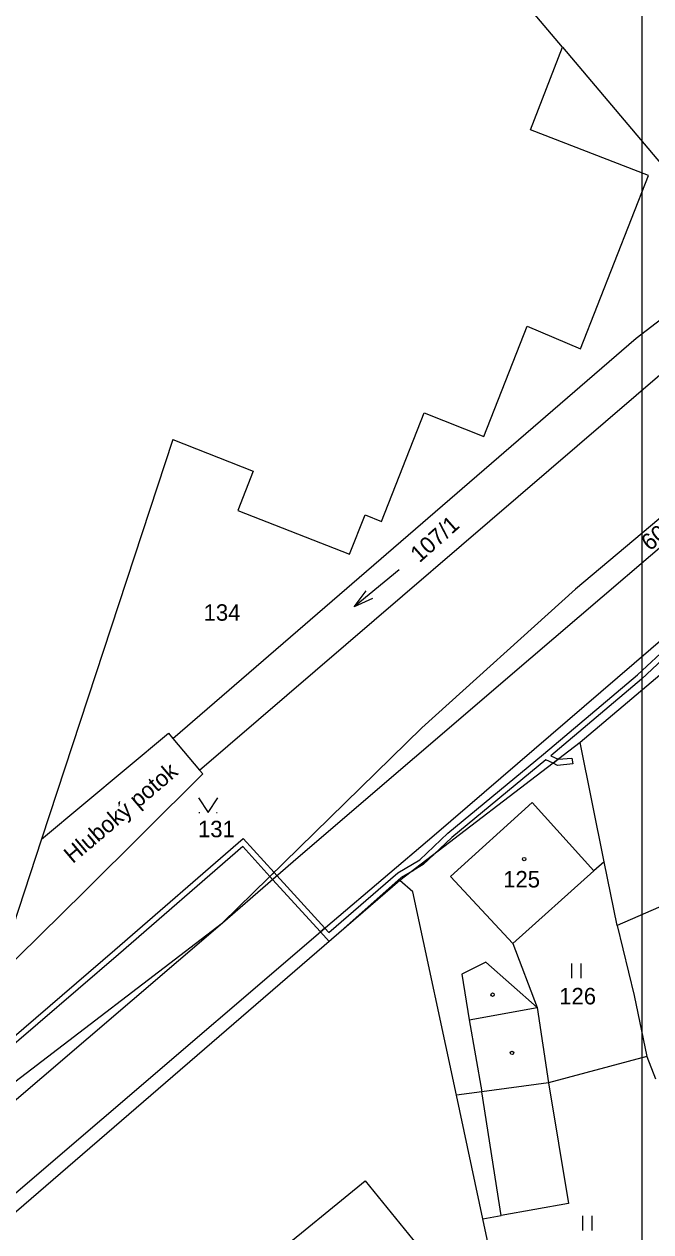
# Model space of a CAD drawing. Extents: x -670359 to -668019, y -978807 to -976674.
# Drawn here: x -670063.7 to -669999.1, y -977220.1 to -977095.5 of the extents above; entities that cross this region are included whole.
import ezdxf

# ---------------------------------------------------------------- set-up
doc = ezdxf.new("R2010")
doc.units = 0
for name, color, linetype in [('Hranice kat_území', 7, 'Continuous'), ('Hranice parcel', 7, 'Continuous'), ('ML1000', 7, 'Continuous'), ('Parcelní čísla', 7, 'Continuous'), ('Pop  PČ popisy', 7, 'Continuous'), ('Vnitřní kresba', 7, 'Continuous'), ('Věcná břemena k části', 7, 'Continuous'), ('Značky budov', 7, 'Continuous'), ('Značky kultur', 7, 'Continuous')]:
    doc.layers.add(name, color=color, linetype=linetype)

msp = doc.modelspace()

# ---------------------------------------------------------------- linework, layer by layer
at = {"layer": 'Hranice kat_území'}
for points in [[(-670008.23, -977097.9), (-670016.71, -977087.84)], [(-670011.51, -977106.44), (-670008.23, -977097.9)], [(-669999.35, -977111.15), (-670011.51, -977106.44)], [(-670006.38, -977129.04), (-669999.35, -977111.15)], [(-670016.32, -977138.09), (-670011.86, -977126.69)], [(-670011.86, -977126.69), (-670006.38, -977129.04)], [(-670026.89, -977146.84), (-670022.48, -977135.64)], [(-670022.48, -977135.64), (-670016.32, -977138.09)], [(-670048.41, -977138.39), (-670061.94, -977179.61)], [(-670048.41, -977138.39), (-670040.1, -977141.65)], [(-670040.1, -977141.65), (-670041.7, -977145.7)], [(-670041.7, -977145.7), (-670030.18, -977150.23)], [(-670030.18, -977150.23), (-670028.56, -977146.18)], [(-670028.56, -977146.18), (-670026.89, -977146.84)], [(-670061.94, -977179.61), (-670066.67, -977194.02)]]:
    msp.add_lwpolyline(points, dxfattribs=at)
at = {"layer": 'Hranice parcel'}
for points in [[(-670008.23, -977097.9), (-669988.78, -977120.94)], [(-670000.63, -977127.93), (-669995.94, -977124.31)], [(-669974.03, -977126.23), (-670006.9, -977153.84)], [(-670048.39, -977169.23), (-670000.63, -977127.93)], [(-670035.46, -977181.47), (-670011.48, -977160.92), (-669972.1, -977127.22)], [(-670104.59, -977250.52), (-670079.48, -977228.88), (-670031.98, -977188.17), (-670021.47, -977179.22), (-669995.68, -977157.04), (-669989.1, -977151.37), (-669968.95, -977134.02), (-669965.11, -977130.8)], [(-670045.65, -977172.49), (-669997.72, -977131.3)], [(-670006.9, -977153.84), (-670022.74, -977168.15)], [(-669993.77, -977158.95), (-670006.42, -977169.66)], [(-670022.74, -977168.15), (-670043.26, -977188.26)], [(-670061.94, -977179.61), (-670048.84, -977168.7)], [(-670048.84, -977168.7), (-670048.39, -977169.23)], [(-670006.42, -977169.66), (-670025, -977183.9)], [(-670003.93, -977181.96), (-670006.42, -977169.66)], [(-670045.31, -977172.9), (-670057.51, -977185.02)], [(-670045.65, -977172.49), (-670045.31, -977172.9)], [(-669982.85, -977179.94), (-670002.6, -977188.53)], [(-670043.26, -977188.26), (-670035.46, -977181.47)], [(-670004.99, -977182.91), (-670013.34, -977190.39)], [(-670003.93, -977181.96), (-670004.99, -977182.91)], [(-670002.6, -977188.53), (-670003.93, -977181.96)], [(-670025, -977183.9), (-670096.49, -977245.64)], [(-670023.65, -977185.06), (-670025, -977183.9)], [(-670057.51, -977185.02), (-670066.67, -977194.02)], [(-670019.16, -977206.03), (-670023.65, -977185.06)], [(-670111.14, -977246.5), (-670103.49, -977239.81), (-670043.26, -977188.26)], [(-670065.71, -977205.46), (-670043.26, -977188.26)], [(-670002.6, -977188.53), (-670000.84, -977195.75)], [(-670013.34, -977190.39), (-670010.83, -977197.01)], [(-670000.84, -977195.75), (-669999.53, -977202.06)], [(-670010.83, -977197.01), (-670009.67, -977204.76)], [(-669999.53, -977202.06), (-670009.67, -977204.76)], [(-669999.53, -977202.06), (-669998.63, -977204.37)], [(-670009.67, -977204.76), (-670016.54, -977205.68)], [(-670016.54, -977205.68), (-670019.16, -977206.03)], [(-670016.43, -977218.79), (-670019.16, -977206.03)], [(-670038.5, -977223), (-670028.57, -977214.86)], [(-670028.57, -977214.86), (-670022.77, -977222.02)], [(-670013.23, -977233.75), (-670016.43, -977218.79)]]:
    msp.add_lwpolyline(points, dxfattribs=at)
at = {"layer": 'ML1000'}
msp.add_lwpolyline([(-669375, -977000), (-669375, -977500), (-670000, -977500), (-670000, -977000)], close=True, dxfattribs=at)
at = {"layer": 'Vnitřní kresba'}
for points in [[(-670048.39, -977169.23), (-670045.65, -977172.49)], [(-670011.34, -977175.84), (-670019.78, -977183.48)], [(-670004.99, -977182.91), (-670011.34, -977175.84)], [(-670019.78, -977183.48), (-670013.34, -977190.39)], [(-670016.13, -977192.33), (-670018.61, -977193.54)], [(-670010.83, -977197.01), (-670016.13, -977192.33)], [(-670018.61, -977193.54), (-670017.86, -977198.25)], [(-670017.86, -977198.25), (-670010.83, -977197.01)], [(-670017.86, -977198.25), (-670016.54, -977205.68)], [(-670009.67, -977204.76), (-670007.6, -977217.21)], [(-670014.55, -977218.45), (-670016.54, -977205.68)], [(-670007.6, -977217.21), (-670014.55, -977218.45)], [(-670016.43, -977218.79), (-670014.55, -977218.45)]]:
    msp.add_lwpolyline(points, dxfattribs=at)
at = {"layer": 'Věcná břemena k části'}
for p, q in [((-670054.39, -977191.06), (-670041.15, -977179.55)), ((-670041.19, -977180.39), (-670053.99, -977191.52)), ((-670038.38, -977183.48), (-670041.19, -977180.39)), ((-670041.15, -977179.55), (-670037.95, -977183.06)), ((-670076.28, -977209.88), (-670054.39, -977191.06)), ((-670053.99, -977191.52), (-670075.9, -977210.34))]:
    msp.add_line(p, q, dxfattribs=at)
for points in [[(-670032.28, -977190.19), (-670033.18, -977189.2), (-670032.73, -977188.81), (-670032.31, -977189.27), (-670025.21, -977183.11), (-670022.94, -977181.76), (-670020.03, -977179), (-670010.17, -977170.87), (-670000.49, -977162.67), (-669997.15, -977159.56)], [(-669996.77, -977160.02), (-670000.09, -977163.11), (-670009.43, -977171.03), (-670008.67, -977171.38), (-670009.2, -977171.79), (-670009.94, -977171.45), (-670019.63, -977179.44), (-670021.5, -977181.22), (-670023.73, -977182.92), (-670024.85, -977183.59), (-670032.28, -977190.19)], [(-670009.2, -977171.79), (-670008.67, -977171.38), (-670007.25, -977171.26), (-670007.16, -977171.86), (-670008.74, -977172.01), (-670009.2, -977171.79)], [(-670021.5, -977181.22), (-670022.58, -977182.24), (-670023.73, -977182.92), (-670021.5, -977181.22)], [(-670038.11, -977183.78), (-670038.38, -977183.48), (-670037.95, -977183.06), (-670037.66, -977183.38), (-670038.11, -977183.78)], [(-670037.95, -977183.06), (-670038.38, -977183.48)], [(-670038.11, -977183.78), (-670037.66, -977183.38), (-670032.73, -977188.81), (-670033.18, -977189.2), (-670038.11, -977183.78)]]:
    msp.add_lwpolyline(points, dxfattribs=at)
at = {"layer": 'Značky budov'}
msp.add_circle((-670012.18, -977181.68), 0.175, dxfattribs=at)
at = {"layer": 'Značky kultur'}
for p, q in [((-670025.05, -977151.85), (-670029.69, -977155.67)), ((-670045.71, -977176.87), (-670045.61, -977176.87)), ((-670043.91, -977176.87), (-670043.81, -977176.87)), ((-670007.31, -977192.47), (-670007.31, -977193.97)), ((-670006.31, -977193.97), (-670006.31, -977192.47)), ((-670006.16, -977218.5), (-670006.16, -977220)), ((-670005.16, -977220), (-670005.16, -977218.5))]:
    msp.add_line(p, q, dxfattribs=at)
for points in [[(-670027.82, -977154.78), (-670029.69, -977155.67), (-670028.46, -977154.01)], [(-670045.76, -977175.37), (-670044.76, -977176.87), (-670043.76, -977175.37)]]:
    msp.add_lwpolyline(points, dxfattribs=at)
for centre in [(-670012.18, -977181.68), (-670015.43, -977195.67), (-670013.43, -977201.68)]:
    msp.add_circle(centre, 0.175, dxfattribs=at)

# ---------------------------------------------------------------- texts
at = {"layer": 'Parcelní čísla'}
for s, rotation, p in [('60/13', 38.9704, (-669999.24, -977149.96)), ('107/1', 41.6336, (-670022.97, -977151.17))]:
    msp.add_text(s, height=1.7, rotation=rotation, dxfattribs=at).set_placement(p)
for s, p in [('134', (-670045.22, -977157.09)), ('131', (-670045.8, -977179.43)), ('125', (-670014.34, -977184.61)), ('126', (-670008.56, -977196.67))]:
    msp.add_text(s, height=1.7, dxfattribs=at).set_placement(p)
at = {"layer": 'Pop  PČ popisy'}
msp.add_text('Hluboký potok', height=1.7, rotation=40.3172, dxfattribs=at).set_placement((-670058.72, -977182.2))

doc.saveas('drawing.dxf')
